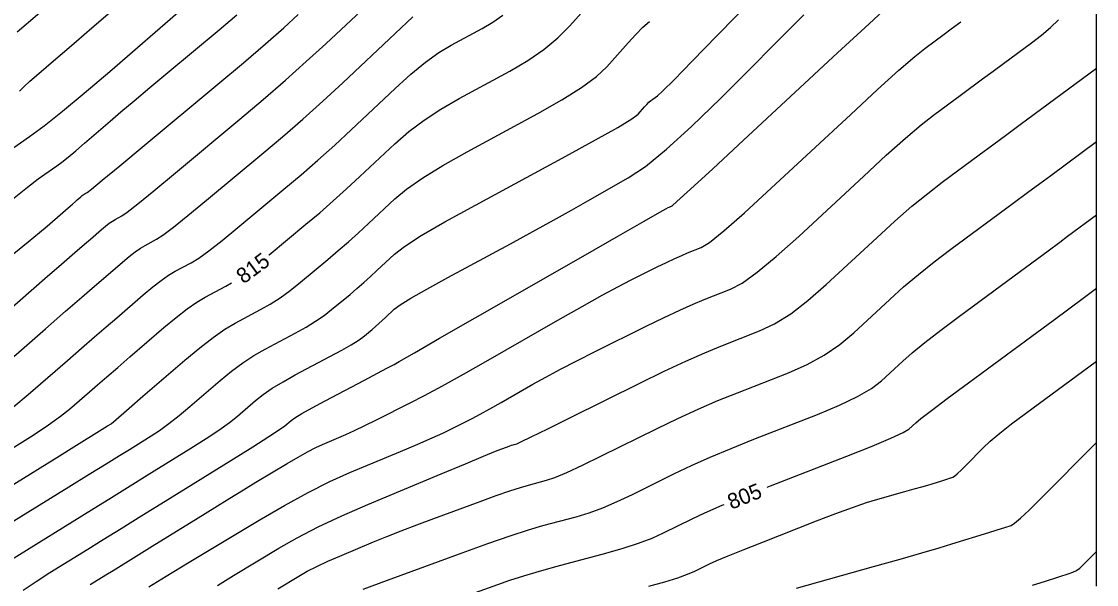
# Model space of a CAD drawing. Extents: x 2082232 to 2083549, y 592624 to 593832.
# Drawn here: x 2083500.35 to 2083549.07, y 592981.51 to 593007.02 of the extents above; entities that cross this region are included whole.
import ezdxf

# ---------------------------------------------------------------- set-up
doc = ezdxf.new("R2010")
doc.units = 0
for name, color, linetype in [('DT_X_Contour_Major', 7, 'Continuous'), ('DT_X_Contour_Minor', 7, 'Continuous'), ('DT_X_TIN_Hull', 7, 'Continuous')]:
    doc.layers.add(name, color=color, linetype=linetype)

msp = doc.modelspace()

# ---------------------------------------------------------------- linework, layer by layer
at = {"layer": 'DT_X_Contour_Major'}
for points in [[(2083511.561, 592996.43), (2083511.576, 592996.443), (2083513.245, 592997.831), (2083513.867, 592998.356), (2083514.481, 592998.892), (2083515.088, 592999.436), (2083515.687, 592999.991), (2083517.274, 593001.482), (2083517.903, 593002.029), (2083518.598, 593002.553), (2083519.36, 593003.054), (2083520.189, 593003.532), (2083522.488, 593004.776), (2083523.304, 593005.253), (2083524.028, 593005.754), (2083524.66, 593006.277), (2083525.2, 593006.823), (2083526.516, 593008.309)], [(2083499.949, 592998.969), (2083500.628, 592999.509), (2083501.115, 592999.888), (2083501.412, 593000.108), (2083501.948, 593000.482), (2083502.178, 593000.652), (2083502.466, 593000.879), (2083502.812, 593001.166), (2083503.216, 593001.51), (2083504.372, 593002.507), (2083504.86, 593002.925), (2083505.459, 593003.432), (2083506.168, 593004.026), (2083506.987, 593004.71), (2083509.318, 593006.649), (2083510.12, 593007.32)], [(2083503.464, 592981.507), (2083504.171, 592981.945), (2083504.502, 592982.149), (2083505.551, 592982.798), (2083506.269, 592983.244), (2083508.359, 592984.538), (2083509.111, 592985.002), (2083509.798, 592985.424), (2083510.422, 592985.805), (2083510.981, 592986.143), (2083512.388, 592986.99), (2083512.885, 592987.282), (2083513.319, 592987.524), (2083513.69, 592987.716), (2083514, 592987.858), (2083514.741, 592988.169), (2083515.056, 592988.307), (2083515.445, 592988.487), (2083515.908, 592988.71), (2083516.445, 592988.976), (2083517.974, 592989.74), (2083518.625, 592990.076), (2083519.429, 592990.511), (2083520.387, 592991.044), (2083521.498, 592991.675), (2083524.667, 592993.49), (2083525.763, 592994.113), (2083526.676, 592994.623), (2083527.406, 592995.019), (2083527.952, 592995.301), (2083529.164, 592995.901), (2083529.591, 592996.109), (2083529.962, 592996.284), (2083530.278, 592996.426), (2083530.539, 592996.534), (2083531.162, 592996.777), (2083531.535, 592997.013), (2083532.187, 592997.541), (2083533.119, 592998.358), (2083534.33, 592999.467), (2083537.932, 593002.811), (2083539.155, 593003.938), (2083540.122, 593004.813), (2083540.833, 593005.434), (2083541.289, 593005.802), (2083542.163, 593006.448), (2083542.49, 593006.689), (2083542.817, 593006.93), (2083542.925, 593007.011)], [(2083491.022, 592980.98), (2083491.788, 592981.642), (2083494.065, 592983.618), (2083494.927, 592984.337), (2083495.803, 592985.013), (2083496.694, 592985.645), (2083497.601, 592986.234), (2083500.037, 592987.746), (2083500.879, 592988.278), (2083501.576, 592988.742), (2083502.128, 592989.136), (2083502.536, 592989.462), (2083503.431, 592990.24), (2083503.797, 592990.557), (2083504.225, 592990.927), (2083504.714, 592991.348), (2083505.264, 592991.822), (2083506.812, 592993.155), (2083507.365, 592993.616), (2083507.86, 592993.999), (2083508.298, 592994.303), (2083508.679, 592994.529), (2083509.62, 592995.027), (2083509.877, 592995.179)], [(2083534.141, 592985.92), (2083534.3, 592985.982), (2083537.755, 592987.332), (2083538.903, 592987.788), (2083539.755, 592988.144), (2083540.313, 592988.401), (2083540.575, 592988.557), (2083540.88, 592988.84), (2083541.115, 592989.033), (2083541.591, 592989.398), (2083542.308, 592989.935), (2083543.267, 592990.646), (2083546.144, 592992.77), (2083547.103, 592993.477), (2083547.821, 592994.007), (2083548.533, 592994.533), (2083549.073, 592994.932)], [(2083520.557, 592981.013), (2083521.936, 592981.518), (2083522.492, 592981.712), (2083523.125, 592981.914), (2083523.837, 592982.123), (2083524.626, 592982.341), (2083526.834, 592982.933), (2083527.619, 592983.157), (2083528.317, 592983.385), (2083528.929, 592983.617), (2083529.455, 592983.854), (2083530.743, 592984.492), (2083531.327, 592984.765), (2083532.115, 592985.104), (2083532.193, 592985.136)]]:
    msp.add_lwpolyline(points, dxfattribs=at)
at = {"layer": 'DT_X_Contour_Minor'}
for points in [[(2083499.81, 592984.272), (2083502.494, 592985.933), (2083503.42, 592986.506), (2083504.187, 592986.981), (2083504.795, 592987.357), (2083505.243, 592987.634), (2083506.225, 592988.243), (2083506.612, 592988.497), (2083507.034, 592988.805), (2083507.492, 592989.167), (2083507.987, 592989.581), (2083509.354, 592990.758), (2083509.866, 592991.177), (2083510.378, 592991.555), (2083510.889, 592991.889), (2083511.4, 592992.181), (2083512.762, 592992.903), (2083513.248, 592993.172), (2083513.684, 592993.439), (2083514.071, 592993.703), (2083514.409, 592993.965), (2083515.243, 592994.659), (2083515.554, 592994.922), (2083515.861, 592995.189), (2083516.164, 592995.461), (2083516.464, 592995.739), (2083517.257, 592996.484), (2083517.709, 592996.832), (2083518.471, 592997.318), (2083519.542, 592997.942), (2083520.923, 592998.704), (2083525.016, 593000.918), (2083526.373, 593001.659), (2083527.373, 593002.224), (2083528.016, 593002.612), (2083528.303, 593002.822), (2083528.591, 593003.148), (2083528.696, 593003.261), (2083528.792, 593003.358), (2083528.882, 593003.438), (2083528.963, 593003.501), (2083529.171, 593003.646), (2083529.399, 593003.857), (2083529.928, 593004.384), (2083530.756, 593005.224), (2083531.885, 593006.379), (2083535.297, 593009.878)], [(2083499.165, 592993.421), (2083501.412, 592995.372), (2083502.173, 592996.032), (2083502.771, 592996.551), (2083503.206, 592996.928), (2083503.478, 592997.163), (2083503.986, 592997.6), (2083504.167, 592997.751), (2083504.329, 592997.877), (2083504.473, 592997.977), (2083504.598, 592998.051), (2083504.907, 592998.214), (2083505.145, 592998.382), (2083505.628, 592998.762), (2083506.356, 592999.354), (2083507.328, 593000.159), (2083510.248, 593002.589), (2083511.313, 593003.487), (2083512.318, 593004.357), (2083513.262, 593005.2), (2083514.146, 593006.015), (2083516.421, 593008.153)], [(2083500.154, 593006.554), (2083502.001, 593008.131)], [(2083500.427, 592981.25), (2083501.019, 592981.656), (2083501.643, 592982.056), (2083503.354, 592983.114), (2083504.055, 592983.548), (2083504.874, 592984.055), (2083505.812, 592984.636), (2083506.868, 592985.29), (2083509.842, 592987.132), (2083510.832, 592987.748), (2083511.569, 592988.214), (2083512.054, 592988.53), (2083512.286, 592988.697), (2083512.57, 592988.941), (2083512.747, 592989.066), (2083513.064, 592989.256), (2083513.522, 592989.512), (2083514.12, 592989.833), (2083515.902, 592990.777), (2083516.486, 592991.087), (2083516.904, 592991.309), (2083517.155, 592991.442), (2083517.239, 592991.486), (2083517.24, 592991.487), (2083517.47, 592991.618), (2083518.158, 592992.012), (2083519.305, 592992.669), (2083520.911, 592993.589), (2083525.803, 592996.391), (2083527.414, 592997.313), (2083528.576, 592997.977), (2083529.29, 592998.384), (2083529.555, 592998.533), (2083529.664, 592998.587), (2083529.702, 592998.606), (2083529.735, 592998.621), (2083529.764, 592998.634), (2083529.787, 592998.644), (2083529.843, 592998.666), (2083530.061, 592998.858), (2083530.674, 592999.42), (2083531.68, 593000.35), (2083533.081, 593001.649), (2083537.342, 593005.605), (2083538.763, 593006.919), (2083539.828, 593007.896)], [(2083498.777, 592990.788), (2083501.437, 592993.098), (2083502.35, 592993.891), (2083503.093, 592994.535), (2083503.668, 592995.033), (2083504.073, 592995.383), (2083504.928, 592996.119), (2083505.233, 592996.373), (2083505.506, 592996.584), (2083505.748, 592996.752), (2083505.959, 592996.877), (2083506.478, 592997.152), (2083506.765, 592997.34), (2083507.239, 592997.697), (2083507.899, 592998.224), (2083508.744, 592998.92), (2083511.247, 593001.003), (2083512.18, 593001.791), (2083513.102, 593002.594), (2083514.012, 593003.411), (2083514.91, 593004.243), (2083517.291, 593006.479), (2083518.096, 593007.226)], [(2083499.181, 593000.74), (2083500.719, 593001.812), (2083501.378, 593002.298), (2083502.205, 593002.952), (2083503.198, 593003.773), (2083504.358, 593004.761), (2083507.672, 593007.621)], [(2083499.823, 592982.605), (2083503.52, 592984.892), (2083504.434, 592985.458), (2083505.279, 592985.981), (2083506.055, 592986.462), (2083508.034, 592987.687), (2083508.722, 592988.123), (2083509.301, 592988.51), (2083509.773, 592988.848), (2083510.137, 592989.139), (2083510.962, 592989.849), (2083511.307, 592990.122), (2083511.721, 592990.405), (2083512.206, 592990.701), (2083512.76, 592991.007), (2083514.333, 592991.841), (2083514.868, 592992.13), (2083515.295, 592992.374), (2083515.614, 592992.573), (2083515.825, 592992.726), (2083516.242, 592993.073), (2083516.397, 592993.204), (2083516.551, 592993.338), (2083516.702, 592993.474), (2083516.852, 592993.613), (2083517.249, 592993.985), (2083517.512, 592994.18), (2083518.004, 592994.483), (2083518.726, 592994.895), (2083519.677, 592995.417), (2083522.517, 592996.953), (2083523.535, 592997.506), (2083524.458, 592998.014), (2083525.287, 592998.475), (2083526.02, 592998.89), (2083527.85, 592999.936), (2083528.627, 593000.456), (2083529.585, 593001.231), (2083530.724, 593002.262), (2083532.045, 593003.547), (2083535.808, 593007.316)], [(2083500, 592996.503), (2083500.663, 592997.044), (2083501.168, 592997.461), (2083501.514, 592997.755), (2083502.227, 592998.374), (2083502.468, 592998.584), (2083502.658, 592998.749), (2083502.796, 592998.868), (2083502.882, 592998.943), (2083503.044, 592999.082), (2083503.101, 592999.13), (2083503.153, 592999.17), (2083503.198, 592999.201), (2083503.238, 592999.225), (2083503.336, 592999.277), (2083503.524, 592999.424), (2083504.017, 592999.827), (2083504.813, 593000.485), (2083505.912, 593001.398), (2083509.25, 593004.175), (2083510.416, 593005.154), (2083511.413, 593006.006), (2083512.24, 593006.733), (2083512.898, 593007.334)], [(2083500.005, 592989.576), (2083500.657, 592990.125), (2083502.434, 592991.669), (2083503.073, 592992.224), (2083503.659, 592992.731), (2083504.191, 592993.191), (2083504.668, 592993.602), (2083505.87, 592994.637), (2083506.299, 592994.995), (2083506.683, 592995.291), (2083507.023, 592995.528), (2083507.319, 592995.703), (2083508.049, 592996.09), (2083508.386, 592996.298), (2083508.85, 592996.633), (2083509.442, 592997.094), (2083510.16, 592997.682), (2083512.246, 592999.417), (2083513.024, 593000.074), (2083513.791, 593000.743), (2083514.55, 593001.424), (2083515.299, 593002.117), (2083517.283, 593003.98), (2083517.999, 593004.627), (2083518.662, 593005.171), (2083519.269, 593005.611), (2083519.822, 593005.947), (2083521.224, 593006.705), (2083521.721, 593006.996), (2083522.163, 593007.301)], [(2083500.267, 593003.865), (2083500.475, 593004.076), (2083500.731, 593004.314), (2083501.034, 593004.579), (2083501.906, 593005.324), (2083502.305, 593005.666), (2083502.848, 593006.134), (2083503.536, 593006.728), (2083504.367, 593007.447)], [(2083498.411, 592985.072), (2083501.837, 592987.197), (2083502.962, 592987.895), (2083503.766, 592988.395), (2083504.251, 592988.696), (2083504.416, 592988.799), (2083504.428, 592988.81), (2083504.521, 592988.89), (2083505.236, 592989.506), (2083505.859, 592990.042), (2083507.755, 592991.674), (2083508.431, 592992.238), (2083509.037, 592992.706), (2083509.573, 592993.078), (2083510.04, 592993.355), (2083511.191, 592993.965), (2083511.627, 592994.214), (2083512.073, 592994.504), (2083512.528, 592994.833), (2083512.993, 592995.204), (2083514.244, 592996.245), (2083514.71, 592996.639), (2083515.171, 592997.04), (2083515.626, 592997.449), (2083516.075, 592997.865), (2083517.266, 592998.983), (2083517.806, 592999.431), (2083518.535, 592999.936), (2083519.451, 593000.498), (2083520.556, 593001.118), (2083523.752, 593002.847), (2083524.846, 593003.465), (2083525.731, 593004.024), (2083526.407, 593004.523), (2083526.875, 593004.962), (2083527.842, 593006.054), (2083528.192, 593006.435), (2083528.516, 593006.759), (2083528.816, 593007.027)], [(2083506.129, 592981.41), (2083506.908, 592981.886), (2083507.96, 592982.521), (2083511.129, 592984.428), (2083512.276, 592985.099), (2083513.343, 592985.681), (2083514.328, 592986.176), (2083515.232, 592986.582), (2083517.533, 592987.546), (2083518.321, 592987.879), (2083518.958, 592988.154), (2083519.445, 592988.372), (2083519.782, 592988.531), (2083520.479, 592988.88), (2083520.776, 592989.033), (2083521.142, 592989.231), (2083521.579, 592989.474), (2083522.085, 592989.762), (2083523.53, 592990.589), (2083524.112, 592990.914), (2083524.776, 592991.269), (2083525.522, 592991.654), (2083526.349, 592992.069), (2083528.664, 592993.215), (2083529.479, 592993.613), (2083530.189, 592993.947), (2083530.793, 592994.217), (2083531.291, 592994.423), (2083532.48, 592994.888), (2083533.008, 592995.168), (2083533.701, 592995.661), (2083534.558, 592996.367), (2083535.579, 592997.285), (2083538.522, 593000.017), (2083539.547, 593000.957), (2083540.416, 593001.73), (2083541.128, 593002.334), (2083541.685, 593002.771), (2083542.959, 593003.712), (2083543.913, 593004.416), (2083544.388, 593004.766), (2083544.861, 593005.116), (2083546.122, 593006.047), (2083546.574, 593006.396), (2083546.982, 593006.746), (2083547.347, 593007.095)], [(2083509.235, 592981.474), (2083509.964, 592981.923), (2083512.023, 592983.162), (2083512.854, 592983.634), (2083513.803, 592984.12), (2083514.87, 592984.62), (2083516.056, 592985.134), (2083519.373, 592986.525), (2083520.476, 592986.986), (2083521.295, 592987.327), (2083521.83, 592987.548), (2083522.082, 592987.648), (2083522.377, 592987.756), (2083522.479, 592987.793), (2083522.564, 592987.823), (2083522.632, 592987.845), (2083522.683, 592987.86), (2083522.796, 592987.89), (2083522.98, 592987.973), (2083523.448, 592988.199), (2083524.2, 592988.567), (2083525.235, 592989.079), (2083528.373, 592990.633), (2083529.485, 592991.175), (2083530.468, 592991.636), (2083531.32, 592992.015), (2083532.044, 592992.313), (2083533.799, 592992.999), (2083534.482, 592993.323), (2083535.215, 592993.782), (2083535.997, 592994.375), (2083536.828, 592995.103), (2083539.111, 592997.222), (2083539.939, 592997.976), (2083540.71, 592998.647), (2083541.423, 592999.235), (2083542.08, 592999.74), (2083543.755, 593000.976), (2083544.381, 593001.439), (2083545.002, 593001.897), (2083545.619, 593002.352), (2083549.073, 593004.902)], [(2083511.968, 592981.325), (2083512.917, 592981.896), (2083513.3, 592982.113), (2083513.738, 592982.337), (2083514.23, 592982.568), (2083514.776, 592982.805), (2083516.306, 592983.446), (2083516.906, 592983.693), (2083517.561, 592983.952), (2083518.27, 592984.223), (2083519.034, 592984.506), (2083521.141, 592985.278), (2083521.871, 592985.542), (2083522.479, 592985.753), (2083522.965, 592985.913), (2083523.33, 592986.02), (2083524.142, 592986.238), (2083524.526, 592986.368), (2083525.071, 592986.594), (2083525.776, 592986.917), (2083526.642, 592987.337), (2083529.163, 592988.586), (2083530.099, 592989.038), (2083531.017, 592989.459), (2083531.916, 592989.847), (2083532.796, 592990.203), (2083535.118, 592991.11), (2083535.956, 592991.478), (2083536.728, 592991.903), (2083537.435, 592992.384), (2083538.077, 592992.921), (2083539.701, 592994.428), (2083540.331, 592994.995), (2083541.004, 592995.564), (2083541.718, 592996.135), (2083542.476, 592996.708), (2083545.289, 592998.785), (2083545.942, 592999.267), (2083546.512, 592999.688), (2083546.998, 593000.047), (2083549.073, 593001.578)], [(2083515.832, 592981.305), (2083516.948, 592981.717), (2083520.318, 592982.951), (2083521.495, 592983.375), (2083522.497, 592983.722), (2083523.325, 592983.99), (2083523.978, 592984.181), (2083525.488, 592984.585), (2083526.073, 592984.762), (2083526.694, 592984.99), (2083527.353, 592985.267), (2083528.049, 592985.596), (2083529.953, 592986.539), (2083530.713, 592986.901), (2083531.566, 592987.281), (2083532.511, 592987.678), (2083533.548, 592988.093), (2083536.436, 592989.221), (2083537.429, 592989.633), (2083538.242, 592990.024), (2083538.874, 592990.392), (2083539.326, 592990.739), (2083540.29, 592991.634), (2083540.723, 592992.014), (2083541.297, 592992.481), (2083542.013, 592993.035), (2083542.871, 592993.677), (2083545.348, 592995.505), (2083546.881, 592996.637), (2083547.405, 592997.023), (2083547.766, 592997.29), (2083549.073, 592998.255)], [(2083528.786, 592981.442), (2083529.506, 592981.642), (2083530.092, 592981.821), (2083530.544, 592981.978), (2083530.862, 592982.113), (2083531.533, 592982.445), (2083531.869, 592982.6), (2083532.376, 592982.814), (2083533.054, 592983.089), (2083533.902, 592983.423), (2083536.389, 592984.395), (2083537.263, 592984.73), (2083538.017, 592985.006), (2083538.653, 592985.222), (2083539.17, 592985.38), (2083540.388, 592985.722), (2083540.809, 592985.841), (2083541.156, 592985.94), (2083541.43, 592986.02), (2083541.63, 592986.081), (2083542.067, 592986.217), (2083542.331, 592986.3), (2083542.415, 592986.326), (2083542.468, 592986.343), (2083542.568, 592986.374), (2083542.635, 592986.419), (2083542.761, 592986.53), (2083542.948, 592986.708), (2083543.194, 592986.953), (2083543.929, 592987.695), (2083544.256, 592988.002), (2083544.687, 592988.366), (2083545.221, 592988.787), (2083545.858, 592989.265), (2083549.073, 592991.631)], [(2083535.477, 592981.347), (2083538.965, 592982.326), (2083540.168, 592982.665), (2083541.162, 592982.949), (2083541.945, 592983.179), (2083542.518, 592983.352), (2083544.191, 592983.874), (2083544.524, 592983.978), (2083544.766, 592984.054), (2083544.918, 592984.101), (2083545.202, 592984.19), (2083545.364, 592984.288), (2083545.636, 592984.517), (2083546.019, 592984.875), (2083546.512, 592985.363), (2083549.073, 592987.946)], [(2083546.168, 592981.485), (2083546.717, 592981.657), (2083547.367, 592981.86), (2083547.836, 592982.006), (2083548.007, 592982.071), (2083548.166, 592982.155), (2083548.315, 592982.26), (2083548.453, 592982.384), (2083549.073, 592983.009)]]:
    msp.add_lwpolyline(points, dxfattribs=at)
at = {"layer": 'DT_X_TIN_Hull'}
msp.add_lwpolyline([(2083549.073, 592981.433), (2083549.073, 592989.224), (2083549.073, 592992.597), (2083549.073, 593005.034), (2083549.073, 593010.203), (2083549.073, 593016.934), (2083549.073, 593019.172), (2083549.073, 593020.75), (2083549.073, 593022.267), (2083549.073, 593025.553), (2083549.073, 593029.517), (2083549.073, 593032.585), (2083549.073, 593032.798), (2083549.073, 593033.105), (2083549.073, 593040.017)], dxfattribs=at)

# ---------------------------------------------------------------- texts
at = {"layer": 'DT_X_Contour_Major'}
for s, rotation, p in [('815', 36.5972, (2083510.419, 592995.104)), ('805', 21.9195, (2083532.526, 592984.899))]:
    msp.add_text(s, height=0.7, rotation=rotation, dxfattribs=at).set_placement(p)

doc.saveas('drawing.dxf')
